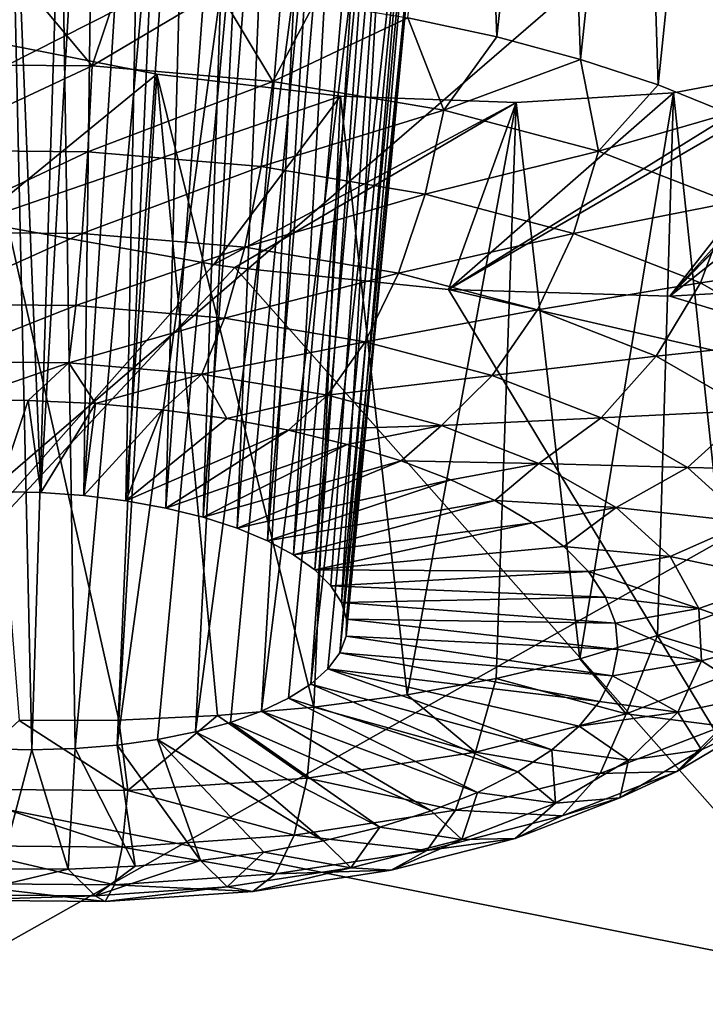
# Model space of a CAD drawing. Header units: metres. Extents: x -90 to 304, y -90 to 74.
# Tile 358 of 570: x 224.4 to 225.43, y 13.84 to 15.32. Entities that reach past the tile are written whole.
import ezdxf

# ---------------------------------------------------------------- set-up
doc = ezdxf.new("R2010")
doc.units = ezdxf.units.M
doc.layers.add('solid_21662050_350', color=7, linetype='CONTINUOUS')

msp = doc.modelspace()

# ---------------------------------------------------------------- linework, layer by layer
at = {"layer": 'solid_21662050_350'}
for points in [[(224.670441, 16.519485, 202.379486), (223.321777, 16.952862, 201.175735), (218.369614, 13.648315, 206.268372)], [(224.670441, 16.519485, 202.379486), (218.369614, 13.648315, 206.268372), (220.145767, 13.104414, 207.779114)], [(226.116898, 16.123955, 203.478119), (224.670441, 16.519485, 202.379486), (220.145767, 13.104414, 207.779114)], [(225.083893, 16.215303, 131.261795), (225.119415, 15.289347, 130.984589), (224.985687, 15.317959, 130.922623)], [(225.083893, 16.215303, 131.261795), (225.213455, 16.155664, 131.318207), (225.119415, 15.289347, 130.984589)], [(225.213455, 16.155664, 131.318207), (225.24527, 15.255578, 131.059158), (225.119415, 15.289347, 130.984589)], [(225.213455, 16.155664, 131.318207), (225.334488, 16.093988, 131.386871), (225.24527, 15.255578, 131.059158)], [(226.116898, 16.123955, 203.478119), (220.145767, 13.104414, 207.779114), (222.040695, 12.608644, 209.156174)], [(227.651947, 15.768793, 204.464615), (226.116898, 16.123955, 203.478119), (222.040695, 12.608644, 209.156174)], [(224.371841, 16.10507, 132.015518), (224.36821, 14.606036, 131.502502), (224.433578, 14.604652, 131.502884)], [(224.51709, 16.066946, 132.008301), (224.371841, 16.10507, 132.015518), (224.433578, 14.604652, 131.502884)], [(225.334488, 16.093988, 131.386871), (225.361893, 15.217021, 131.145508), (225.24527, 15.255578, 131.059158)], [(225.334488, 16.093988, 131.386871), (225.446014, 16.030828, 131.467041), (225.361893, 15.217021, 131.145508)], [(224.51709, 16.066946, 132.008301), (224.433578, 14.604652, 131.502884), (224.498306, 14.599968, 131.511124)], [(224.589371, 16.042879, 132.017181), (224.51709, 16.066946, 132.008301), (224.498306, 14.599968, 131.511124)], [(224.589371, 16.042879, 132.017181), (224.498306, 14.599968, 131.511124), (224.561234, 14.592064, 131.5271)], [(224.659363, 16.016031, 132.034546), (224.589371, 16.042879, 132.017181), (224.561234, 14.592064, 131.5271)], [(225.446014, 16.030828, 131.467041), (225.467987, 15.1741, 131.242676), (225.361893, 15.217021, 131.145508)], [(224.659363, 16.016031, 132.034546), (224.561234, 14.592064, 131.5271), (224.621292, 14.581076, 131.550507)], [(224.725479, 15.986995, 132.060074), (224.659363, 16.016031, 132.034546), (224.621292, 14.581076, 131.550507)], [(224.725479, 15.986995, 132.060074), (224.621292, 14.581076, 131.550507), (224.677475, 14.567191, 131.580978)], [(224.786606, 15.956301, 132.093216), (224.725479, 15.986995, 132.060074), (224.677475, 14.567191, 131.580978)], [(224.786606, 15.956301, 132.093216), (224.677475, 14.567191, 131.580978), (224.728821, 14.550648, 131.617966)], [(224.841904, 15.924421, 132.133408), (224.786606, 15.956301, 132.093216), (224.728821, 14.550648, 131.617966)], [(224.841904, 15.924421, 132.133408), (224.728821, 14.550648, 131.617966), (224.774429, 14.531722, 131.660858)], [(224.890594, 15.891842, 132.179947), (224.841904, 15.924421, 132.133408), (224.774429, 14.531722, 131.660858)], [(224.890594, 15.891842, 132.179947), (224.774429, 14.531722, 131.660858), (224.813522, 14.510754, 131.708908)], [(224.932114, 15.858994, 132.232117), (224.890594, 15.891842, 132.179947), (224.813522, 14.510754, 131.708908)], [(224.932114, 15.858994, 132.232117), (224.813522, 14.510754, 131.708908), (224.845459, 14.488086, 131.761292)], [(224.965927, 15.82634, 132.289093), (224.932114, 15.858994, 132.232117), (224.845459, 14.488086, 131.761292)], [(224.965927, 15.82634, 132.289093), (224.845459, 14.488086, 131.761292), (224.869659, 14.464113, 131.817123)], [(224.965927, 15.82634, 132.289093), (224.869659, 14.464113, 131.817123), (224.885727, 14.439246, 131.875443)], [(225.008926, 15.763256, 132.414108), (224.965927, 15.82634, 132.289093), (224.885727, 14.439246, 131.875443)], [(227.651947, 15.768793, 204.464615), (222.040695, 12.608644, 209.156174), (224.043106, 12.163971, 210.391296)], [(229.265793, 15.456266, 205.332703), (227.651947, 15.768793, 204.464615), (224.043106, 12.163971, 210.391296)], [(225.008926, 15.763256, 132.414108), (224.885727, 14.439246, 131.875443), (224.893387, 14.413906, 131.935257)], [(225.017578, 15.705761, 132.548035), (225.008926, 15.763256, 132.414108), (224.893387, 14.413906, 131.935257)], [(225.017578, 15.705761, 132.548035), (224.892502, 14.388537, 131.995514), (224.883087, 14.363555, 132.055237)], [(224.991394, 15.656788, 132.683502), (225.017578, 15.705761, 132.548035), (224.883087, 14.363555, 132.055237)], [(225.017578, 15.705761, 132.548035), (224.893387, 14.413906, 131.935257), (224.892502, 14.388537, 131.995514)], [(224.991394, 15.656788, 132.683502), (224.865311, 14.339405, 132.113358), (224.839462, 14.316492, 132.1689)], [(224.932358, 15.619352, 132.811523), (224.991394, 15.656788, 132.683502), (224.839462, 14.316492, 132.1689)], [(224.991394, 15.656788, 132.683502), (224.883087, 14.363555, 132.055237), (224.865311, 14.339405, 132.113358)], [(225.37941, 14.899759, 134.284698), (226.315735, 15.636866, 131.88269), (225.677551, 14.916757, 134.073395)], [(225.849701, 15.38432, 132.814835), (226.315735, 15.636866, 131.88269), (225.37941, 14.899759, 134.284698)], [(224.388458, 15.627357, 133.135696), (224.420059, 14.217515, 132.422485), (224.354691, 14.218899, 132.422104)], [(224.388458, 15.627357, 133.135696), (224.463531, 15.611127, 133.126923), (224.420059, 14.217515, 132.422485)], [(224.932358, 15.619352, 132.811523), (224.806, 14.29521, 132.220901), (224.765503, 14.275923, 132.268494)], [(224.845322, 15.595407, 132.92421), (224.932358, 15.619352, 132.811523), (224.765503, 14.275923, 132.268494)], [(224.932358, 15.619352, 132.811523), (224.839462, 14.316492, 132.1689), (224.806, 14.29521, 132.220901)], [(224.463531, 15.611127, 133.126923), (224.485016, 14.219456, 132.414993), (224.420059, 14.217515, 132.422485)], [(224.463531, 15.611127, 133.126923), (224.607635, 15.590571, 133.085266), (224.485016, 14.219456, 132.414993)], [(224.607635, 15.590571, 133.085266), (224.548401, 14.224687, 132.399765), (224.485016, 14.219456, 132.414993)], [(224.735382, 15.58567, 133.016754), (224.548401, 14.224687, 132.399765), (224.607635, 15.590571, 133.085266)], [(224.735382, 15.58567, 133.016754), (224.609146, 14.233118, 132.377045), (224.548401, 14.224687, 132.399765)], [(224.735382, 15.58567, 133.016754), (224.666229, 14.244609, 132.347229), (224.609146, 14.233118, 132.377045)], [(224.845322, 15.595407, 132.92421), (224.718628, 14.258954, 132.310852), (224.666229, 14.244609, 132.347229)], [(224.735382, 15.58567, 133.016754), (224.845322, 15.595407, 132.92421), (224.666229, 14.244609, 132.347229)], [(224.845322, 15.595407, 132.92421), (224.765503, 14.275923, 132.268494), (224.718628, 14.258954, 132.310852)], [(229.265793, 15.456266, 205.332703), (224.043106, 12.163971, 210.391296), (226.140976, 11.773056, 211.477097)], [(225.849701, 15.38432, 132.814835), (225.37941, 14.899759, 134.284698), (225.803223, 15.341798, 132.949341)], [(224.234634, 15.24807, 130.796478), (224.252487, 15.374839, 130.820175), (224.402405, 15.375479, 130.811996)], [(224.510742, 15.245736, 130.789749), (224.234634, 15.24807, 130.796478), (224.402405, 15.375479, 130.811996)], [(224.510742, 15.245736, 130.789749), (224.402405, 15.375479, 130.811996), (224.552322, 15.370018, 130.818298)], [(224.510742, 15.245736, 130.789749), (224.552322, 15.370018, 130.818298), (224.700577, 15.358517, 130.839005)], [(224.782578, 15.222516, 130.832794), (224.510742, 15.245736, 130.789749), (224.700577, 15.358517, 130.839005)], [(224.782578, 15.222516, 130.832794), (224.700577, 15.358517, 130.839005), (224.845566, 15.3411, 130.873917)], [(224.782578, 15.222516, 130.832794), (224.845566, 15.3411, 130.873917), (224.985687, 15.317959, 130.922623)], [(225.803223, 15.341798, 132.949341), (225.37941, 14.899759, 134.284698), (225.743225, 15.303868, 133.080154)], [(225.039688, 15.179302, 130.92395), (224.782578, 15.222516, 130.832794), (224.985687, 15.317959, 130.922623)], [(225.039688, 15.179302, 130.92395), (224.985687, 15.317959, 130.922623), (225.119415, 15.289347, 130.984589)], [(225.743225, 15.303868, 133.080154), (225.37941, 14.899759, 134.284698), (225.670486, 15.270972, 133.205704)], [(224.607788, 15.233098, 133.934586), (224.335754, 15.011549, 134.614899), (224.319717, 15.28998, 133.972198)], [(224.319717, 15.28998, 133.972198), (224.401093, 14.261784, 133.45578), (224.55101, 14.262424, 133.447601)], [(224.607788, 15.233098, 133.934586), (224.319717, 15.28998, 133.972198), (224.55101, 14.262424, 133.447601)], [(225.039688, 15.179302, 130.92395), (225.119415, 15.289347, 130.984589), (225.24527, 15.255578, 131.059158)], [(225.670486, 15.270972, 133.205704), (225.37941, 14.899759, 134.284698), (225.046616, 14.909721, 134.449875)], [(225.670486, 15.270972, 133.205704), (225.046616, 14.909721, 134.449875), (225.585922, 15.243431, 133.324585)], [(224.239334, 15.118859, 130.803772), (224.234634, 15.24807, 130.796478), (224.510742, 15.245736, 130.789749)], [(224.239334, 15.118859, 130.803772), (224.510742, 15.245736, 130.789749), (224.504211, 15.11662, 130.797318)], [(224.504211, 15.11662, 130.797318), (224.510742, 15.245736, 130.789749), (224.782578, 15.222516, 130.832794)], [(225.272202, 15.117755, 131.059723), (225.039688, 15.179302, 130.92395), (225.24527, 15.255578, 131.059158)], [(225.272202, 15.117755, 131.059723), (225.24527, 15.255578, 131.059158), (225.361893, 15.217021, 131.145508)], [(224.607788, 15.233098, 133.934586), (224.884125, 15.200065, 133.849106), (224.335754, 15.011549, 134.614899)], [(224.607788, 15.233098, 133.934586), (224.55101, 14.262424, 133.447601), (224.699295, 14.269158, 133.425034)], [(224.607788, 15.233098, 133.934586), (224.699295, 14.269158, 133.425034), (224.844315, 14.281913, 133.388306)], [(224.607788, 15.233098, 133.934586), (224.844315, 14.281913, 133.388306), (224.884125, 15.200065, 133.849106)], [(225.585922, 15.243431, 133.324585), (225.046616, 14.909721, 134.449875), (225.385086, 15.205241, 133.538498)], [(225.585922, 15.243431, 133.324585), (225.385086, 15.205241, 133.538498), (225.467117, 14.428892, 133.011719)], [(224.504211, 15.11662, 130.797318), (224.782578, 15.222516, 130.832794), (224.764999, 15.094344, 130.838608)], [(224.764999, 15.094344, 130.838608), (224.782578, 15.222516, 130.832794), (225.039688, 15.179302, 130.92395)], [(225.272202, 15.117755, 131.059723), (225.361893, 15.217021, 131.145508), (225.467987, 15.1741, 131.242676)], [(225.385086, 15.205241, 133.538498), (225.046616, 14.909721, 134.449875), (225.148468, 15.190528, 133.715103)], [(225.385086, 15.205241, 133.538498), (225.148468, 15.190528, 133.715103), (225.244202, 14.354579, 133.198029)], [(225.385086, 15.205241, 133.538498), (225.244202, 14.354579, 133.198029), (225.360916, 14.389384, 133.110229)], [(225.385086, 15.205241, 133.538498), (225.360916, 14.389384, 133.110229), (225.467117, 14.428892, 133.011719)], [(224.884125, 15.200065, 133.849106), (224.693497, 14.947308, 134.561386), (224.335754, 15.011549, 134.614899)], [(225.148468, 15.190528, 133.715103), (224.693497, 14.947308, 134.561386), (224.884125, 15.200065, 133.849106)], [(225.148468, 15.190528, 133.715103), (224.725342, 14.942857, 134.553772), (224.693497, 14.947308, 134.561386)], [(225.148468, 15.190528, 133.715103), (225.046616, 14.909721, 134.449875), (224.725342, 14.942857, 134.553772)], [(224.984482, 14.300548, 133.337845), (224.884125, 15.200065, 133.849106), (224.844315, 14.281913, 133.388306)], [(225.148468, 15.190528, 133.715103), (224.884125, 15.200065, 133.849106), (224.984482, 14.300548, 133.337845)], [(225.148468, 15.190528, 133.715103), (224.984482, 14.300548, 133.337845), (225.118271, 14.324859, 133.274185)], [(225.148468, 15.190528, 133.715103), (225.118271, 14.324859, 133.274185), (225.244202, 14.354579, 133.198029)], [(224.764999, 15.094344, 130.838608), (225.039688, 15.179302, 130.92395), (225.011658, 15.052887, 130.926056)], [(225.011658, 15.052887, 130.926056), (225.039688, 15.179302, 130.92395), (225.272202, 15.117755, 131.059723)], [(225.471176, 15.04024, 131.234879), (225.272202, 15.117755, 131.059723), (225.467987, 15.1741, 131.242676)], [(224.239334, 15.118859, 130.803772), (224.504211, 15.11662, 130.797318), (224.24762, 14.995979, 130.843796)], [(224.504211, 15.11662, 130.797318), (224.495819, 14.993882, 130.837753), (224.24762, 14.995979, 130.843796)], [(224.504211, 15.11662, 130.797318), (224.764999, 15.094344, 130.838608), (224.495819, 14.993882, 130.837753)], [(225.011658, 15.052887, 130.926056), (225.272202, 15.117755, 131.059723), (225.234726, 14.993842, 131.056305)], [(225.234726, 14.993842, 131.056305), (225.272202, 15.117755, 131.059723), (225.471176, 15.04024, 131.234879)], [(224.764999, 15.094344, 130.838608), (224.740158, 14.97301, 130.876434), (224.495819, 14.993882, 130.837753)], [(224.764999, 15.094344, 130.838608), (225.011658, 15.052887, 130.926056), (224.740158, 14.97301, 130.876434)], [(225.011658, 15.052887, 130.926056), (224.971283, 14.934165, 130.958374), (224.740158, 14.97301, 130.876434)], [(225.011658, 15.052887, 130.926056), (225.234726, 14.993842, 131.056305), (224.971283, 14.934165, 130.958374)], [(225.234726, 14.993842, 131.056305), (225.471176, 15.04024, 131.234879), (225.425613, 14.919478, 131.22435)], [(225.425613, 14.919478, 131.22435), (225.471176, 15.04024, 131.234879), (225.628983, 14.949737, 131.442719)], [(224.335754, 15.011549, 134.614899), (224.693497, 14.947308, 134.561386), (224.030594, 14.198051, 136.658707)], [(224.24762, 14.995979, 130.843796), (224.495819, 14.993882, 130.837753), (224.258942, 14.887674, 130.913895)], [(224.495819, 14.993882, 130.837753), (224.486099, 14.885755, 130.908356), (224.258942, 14.887674, 130.913895)], [(224.495819, 14.993882, 130.837753), (224.740158, 14.97301, 130.876434), (224.486099, 14.885755, 130.908356)], [(225.234726, 14.993842, 131.056305), (225.180283, 14.878841, 131.080429), (224.971283, 14.934165, 130.958374)], [(225.234726, 14.993842, 131.056305), (225.425613, 14.919478, 131.22435), (225.180283, 14.878841, 131.080429)], [(224.740158, 14.97301, 130.876434), (224.709717, 14.866652, 130.943756), (224.486099, 14.885755, 130.908356)], [(224.740158, 14.97301, 130.876434), (224.971283, 14.934165, 130.958374), (224.709717, 14.866652, 130.943756)], [(225.425613, 14.919478, 131.22435), (225.628983, 14.949737, 131.442719), (225.576996, 14.832653, 131.423737)], [(224.693497, 14.947308, 134.561386), (224.725342, 14.942857, 134.553772), (224.030594, 14.198051, 136.658707)], [(224.030594, 14.198051, 136.658707), (224.725342, 14.942857, 134.553772), (225.674362, 13.870193, 136.606995)], [(224.971283, 14.934165, 130.958374), (224.921249, 14.8311, 131.018753), (224.709717, 14.866652, 130.943756)], [(224.725342, 14.942857, 134.553772), (225.046616, 14.909721, 134.449875), (225.674362, 13.870193, 136.606995)], [(224.971283, 14.934165, 130.958374), (225.180283, 14.878841, 131.080429), (224.921249, 14.8311, 131.018753)], [(225.425613, 14.919478, 131.22435), (225.359146, 14.809164, 131.237869), (225.180283, 14.878841, 131.080429)], [(225.425613, 14.919478, 131.22435), (225.576996, 14.832653, 131.423737), (225.359146, 14.809164, 131.237869)], [(225.046616, 14.909721, 134.449875), (226.294693, 14.623166, 134.454208), (225.674362, 13.870193, 136.606995)], [(225.046616, 14.909721, 134.449875), (225.37941, 14.899759, 134.284698), (226.294693, 14.623166, 134.454208)], [(225.37941, 14.899759, 134.284698), (225.677551, 14.916757, 134.073395), (226.294693, 14.623166, 134.454208)], [(224.258942, 14.887674, 130.913895), (224.486099, 14.885755, 130.908356), (224.272537, 14.801208, 131.009338)], [(224.486099, 14.885755, 130.908356), (224.475708, 14.799491, 131.004379), (224.272537, 14.801208, 131.009338)], [(224.486099, 14.885755, 130.908356), (224.709717, 14.866652, 130.943756), (224.475708, 14.799491, 131.004379)], [(225.180283, 14.878841, 131.080429), (225.112534, 14.780467, 131.130447), (224.921249, 14.8311, 131.018753)], [(225.180283, 14.878841, 131.080429), (225.359146, 14.809164, 131.237869), (225.112534, 14.780467, 131.130447)], [(224.709717, 14.866652, 130.943756), (224.675735, 14.782405, 131.036057), (224.475708, 14.799491, 131.004379)], [(224.709717, 14.866652, 130.943756), (224.921249, 14.8311, 131.018753), (224.675735, 14.782405, 131.036057)], [(224.921249, 14.8311, 131.018753), (224.864914, 14.750607, 131.103119), (224.675735, 14.782405, 131.036057)], [(224.921249, 14.8311, 131.018753), (225.112534, 14.780467, 131.130447), (224.864914, 14.750607, 131.103119)], [(225.576996, 14.832653, 131.423737), (225.500992, 14.727811, 131.424698), (225.359146, 14.809164, 131.237869)], [(224.272537, 14.801208, 131.009338), (224.475708, 14.799491, 131.004379), (224.312805, 14.743042, 131.121017)], [(225.359146, 14.809164, 131.237869), (225.27623, 14.716697, 131.274551), (225.112534, 14.780467, 131.130447)], [(225.359146, 14.809164, 131.237869), (225.500992, 14.727811, 131.424698), (225.27623, 14.716697, 131.274551)], [(224.475708, 14.799491, 131.004379), (224.41452, 14.742736, 131.117218), (224.312805, 14.743042, 131.121017)], [(224.475708, 14.799491, 131.004379), (224.515976, 14.738005, 131.123947), (224.41452, 14.742736, 131.117218)], [(224.475708, 14.799491, 131.004379), (224.675735, 14.782405, 131.036057), (224.515976, 14.738005, 131.123947)], [(224.675735, 14.782405, 131.036057), (224.615906, 14.728907, 131.141098), (224.515976, 14.738005, 131.123947)], [(224.675735, 14.782405, 131.036057), (224.713028, 14.715556, 131.168472), (224.615906, 14.728907, 131.141098)], [(224.675735, 14.782405, 131.036057), (224.864914, 14.750607, 131.103119), (224.713028, 14.715556, 131.168472)], [(225.112534, 14.780467, 131.130447), (225.036011, 14.705318, 131.203033), (224.864914, 14.750607, 131.103119)], [(225.112534, 14.780467, 131.130447), (225.27623, 14.716697, 131.274551), (225.036011, 14.705318, 131.203033)], [(224.36821, 14.606036, 131.502502), (224.312805, 14.743042, 131.121017), (224.41452, 14.742736, 131.117218)], [(224.433578, 14.604652, 131.502884), (224.36821, 14.606036, 131.502502), (224.41452, 14.742736, 131.117218)], [(224.433578, 14.604652, 131.502884), (224.41452, 14.742736, 131.117218), (224.515976, 14.738005, 131.123947)], [(224.864914, 14.750607, 131.103119), (224.806137, 14.698121, 131.205734), (224.713028, 14.715556, 131.168472)], [(224.864914, 14.750607, 131.103119), (225.036011, 14.705318, 131.203033), (224.806137, 14.698121, 131.205734)], [(224.498306, 14.599968, 131.511124), (224.433578, 14.604652, 131.502884), (224.515976, 14.738005, 131.123947)], [(224.498306, 14.599968, 131.511124), (224.515976, 14.738005, 131.123947), (224.615906, 14.728907, 131.141098)], [(224.561234, 14.592064, 131.5271), (224.498306, 14.599968, 131.511124), (224.615906, 14.728907, 131.141098)], [(224.561234, 14.592064, 131.5271), (224.615906, 14.728907, 131.141098), (224.713028, 14.715556, 131.168472)], [(225.500992, 14.727811, 131.424698), (225.406052, 14.642241, 131.445526), (225.27623, 14.716697, 131.274551)], [(225.500992, 14.727811, 131.424698), (225.600357, 14.637908, 131.633698), (225.406052, 14.642241, 131.445526)], [(224.561234, 14.592064, 131.5271), (224.713028, 14.715556, 131.168472), (224.806137, 14.698121, 131.205734)], [(225.27623, 14.716697, 131.274551), (225.182419, 14.648281, 131.331924), (225.036011, 14.705318, 131.203033)], [(225.27623, 14.716697, 131.274551), (225.406052, 14.642241, 131.445526), (225.182419, 14.648281, 131.331924)], [(224.621292, 14.581076, 131.550507), (224.561234, 14.592064, 131.5271), (224.806137, 14.698121, 131.205734)], [(224.621292, 14.581076, 131.550507), (224.806137, 14.698121, 131.205734), (224.894058, 14.676821, 131.25238)], [(225.036011, 14.705318, 131.203033), (224.894058, 14.676821, 131.25238), (224.806137, 14.698121, 131.205734)], [(225.036011, 14.705318, 131.203033), (224.975693, 14.651924, 131.307861), (224.894058, 14.676821, 131.25238)], [(225.036011, 14.705318, 131.203033), (225.182419, 14.648281, 131.331924), (224.975693, 14.651924, 131.307861)], [(224.677475, 14.567191, 131.580978), (224.621292, 14.581076, 131.550507), (224.894058, 14.676821, 131.25238)], [(224.677475, 14.567191, 131.580978), (224.894058, 14.676821, 131.25238), (224.975693, 14.651924, 131.307861)], [(224.728821, 14.550648, 131.617966), (224.677475, 14.567191, 131.580978), (224.975693, 14.651924, 131.307861)], [(224.728821, 14.550648, 131.617966), (224.975693, 14.651924, 131.307861), (225.050018, 14.623743, 131.371445)], [(225.182419, 14.648281, 131.331924), (225.050018, 14.623743, 131.371445), (224.975693, 14.651924, 131.307861)], [(225.182419, 14.648281, 131.331924), (225.116074, 14.592631, 131.442368), (225.050018, 14.623743, 131.371445)], [(225.182419, 14.648281, 131.331924), (225.298538, 14.581686, 131.484848), (225.116074, 14.592631, 131.442368)], [(225.406052, 14.642241, 131.445526), (225.298538, 14.581686, 131.484848), (225.182419, 14.648281, 131.331924)], [(225.406052, 14.642241, 131.445526), (225.496994, 14.559961, 131.63681), (225.298538, 14.581686, 131.484848)], [(225.600357, 14.637908, 131.633698), (225.496994, 14.559961, 131.63681), (225.406052, 14.642241, 131.445526)], [(224.774429, 14.531722, 131.660858), (224.728821, 14.550648, 131.617966), (225.050018, 14.623743, 131.371445)], [(224.774429, 14.531722, 131.660858), (225.050018, 14.623743, 131.371445), (225.116074, 14.592631, 131.442368)], [(224.813522, 14.510754, 131.708908), (224.774429, 14.531722, 131.660858), (225.116074, 14.592631, 131.442368)], [(224.813522, 14.510754, 131.708908), (225.116074, 14.592631, 131.442368), (225.17305, 14.558982, 131.519714)], [(225.298538, 14.581686, 131.484848), (225.17305, 14.558982, 131.519714), (225.116074, 14.592631, 131.442368)], [(225.298538, 14.581686, 131.484848), (225.22023, 14.523217, 131.602524), (225.17305, 14.558982, 131.519714)], [(225.298538, 14.581686, 131.484848), (225.379883, 14.508092, 131.65593), (225.22023, 14.523217, 131.602524)], [(225.496994, 14.559961, 131.63681), (225.379883, 14.508092, 131.65593), (225.298538, 14.581686, 131.484848)], [(224.845459, 14.488086, 131.761292), (224.813522, 14.510754, 131.708908), (225.17305, 14.558982, 131.519714)], [(224.845459, 14.488086, 131.761292), (225.17305, 14.558982, 131.519714), (225.22023, 14.523217, 131.602524)], [(225.496994, 14.559961, 131.63681), (225.545578, 14.473018, 131.841034), (225.379883, 14.508092, 131.65593)], [(224.845459, 14.488086, 131.761292), (225.22023, 14.523217, 131.602524), (225.257019, 14.485786, 131.689743)], [(225.379883, 14.508092, 131.65593), (225.257019, 14.485786, 131.689743), (225.22023, 14.523217, 131.602524)], [(225.379883, 14.508092, 131.65593), (225.42334, 14.430327, 131.838608), (225.257019, 14.485786, 131.689743)], [(225.545578, 14.473018, 131.841034), (225.42334, 14.430327, 131.838608), (225.379883, 14.508092, 131.65593)], [(224.869659, 14.464113, 131.817123), (224.845459, 14.488086, 131.761292), (225.257019, 14.485786, 131.689743)], [(224.869659, 14.464113, 131.817123), (225.257019, 14.485786, 131.689743), (225.282944, 14.447162, 131.780273)], [(225.42334, 14.430327, 131.838608), (225.282944, 14.447162, 131.780273), (225.257019, 14.485786, 131.689743)], [(224.885727, 14.439246, 131.875443), (224.869659, 14.464113, 131.817123), (225.282944, 14.447162, 131.780273)], [(225.545578, 14.473018, 131.841034), (225.549942, 14.384753, 132.050369), (225.42334, 14.430327, 131.838608)], [(224.885727, 14.439246, 131.875443), (225.282944, 14.447162, 131.780273), (225.297684, 14.407827, 131.872986)], [(225.42334, 14.430327, 131.838608), (225.297684, 14.407827, 131.872986), (225.282944, 14.447162, 131.780273)], [(224.893387, 14.413906, 131.935257), (224.885727, 14.439246, 131.875443), (225.297684, 14.407827, 131.872986)], [(225.42334, 14.430327, 131.838608), (225.427246, 14.351381, 132.025833), (225.297684, 14.407827, 131.872986)], [(225.505447, 14.345838, 132.88176), (225.467117, 14.428892, 133.011719), (225.360916, 14.389384, 133.110229)], [(225.549942, 14.384753, 132.050369), (225.427246, 14.351381, 132.025833), (225.42334, 14.430327, 131.838608)], [(224.892502, 14.388537, 131.995514), (224.893387, 14.413906, 131.935257), (225.301071, 14.368279, 131.966721)], [(224.893387, 14.413906, 131.935257), (225.297684, 14.407827, 131.872986), (225.301071, 14.368279, 131.966721)], [(225.427246, 14.351381, 132.025833), (225.301071, 14.368279, 131.966721), (225.297684, 14.407827, 131.872986)], [(224.883087, 14.363555, 132.055237), (224.892502, 14.388537, 131.995514), (225.29303, 14.329012, 132.060287)], [(224.892502, 14.388537, 131.995514), (225.301071, 14.368279, 131.966721), (225.29303, 14.329012, 132.060287)], [(225.313965, 14.271624, 133.066437), (225.360916, 14.389384, 133.110229), (225.244202, 14.354579, 133.198029)], [(225.313965, 14.271624, 133.066437), (225.505447, 14.345838, 132.88176), (225.360916, 14.389384, 133.110229)], [(225.549942, 14.384753, 132.050369), (225.509903, 14.29856, 132.25676), (225.427246, 14.351381, 132.025833)], [(224.865311, 14.339405, 132.113358), (224.883087, 14.363555, 132.055237), (225.273697, 14.290523, 132.152527)], [(224.883087, 14.363555, 132.055237), (225.29303, 14.329012, 132.060287), (225.273697, 14.290523, 132.152527)], [(225.427246, 14.351381, 132.025833), (225.29303, 14.329012, 132.060287), (225.301071, 14.368279, 131.966721)], [(225.313965, 14.271624, 133.066437), (225.244202, 14.354579, 133.198029), (225.118271, 14.324859, 133.274185)], [(225.427246, 14.351381, 132.025833), (225.391418, 14.274287, 132.210434), (225.29303, 14.329012, 132.060287)], [(225.458496, 14.253304, 132.804276), (225.505447, 14.345838, 132.88176), (225.313965, 14.271624, 133.066437)], [(225.509903, 14.29856, 132.25676), (225.391418, 14.274287, 132.210434), (225.427246, 14.351381, 132.025833)], [(224.839462, 14.316492, 132.1689), (224.865311, 14.339405, 132.113358), (225.202194, 14.217794, 132.328339)], [(224.865311, 14.339405, 132.113358), (225.273697, 14.290523, 132.152527), (225.243286, 14.253294, 132.242249)], [(224.865311, 14.339405, 132.113358), (225.243286, 14.253294, 132.242249), (225.202194, 14.217794, 132.328339)], [(225.391418, 14.274287, 132.210434), (225.273697, 14.290523, 132.152527), (225.29303, 14.329012, 132.060287)], [(224.806, 14.29521, 132.220901), (224.839462, 14.316492, 132.1689), (225.15094, 14.18447, 132.409729)], [(224.839462, 14.316492, 132.1689), (225.202194, 14.217794, 132.328339), (225.15094, 14.18447, 132.409729)], [(225.087326, 14.213958, 133.213409), (225.118271, 14.324859, 133.274185), (224.984482, 14.300548, 133.337845)], [(225.087326, 14.213958, 133.213409), (225.313965, 14.271624, 133.066437), (225.118271, 14.324859, 133.274185)], [(225.087326, 14.213958, 133.213409), (224.984482, 14.300548, 133.337845), (224.844315, 14.281913, 133.388306)], [(225.509903, 14.29856, 132.25676), (225.427002, 14.217749, 132.452271), (225.391418, 14.274287, 132.210434)], [(225.52388, 14.263994, 132.524704), (225.427002, 14.217749, 132.452271), (225.509903, 14.29856, 132.25676)], [(224.765503, 14.275923, 132.268494), (224.806, 14.29521, 132.220901), (225.090164, 14.15374, 132.485382)], [(224.806, 14.29521, 132.220901), (225.15094, 14.18447, 132.409729), (225.090164, 14.15374, 132.485382)], [(225.391418, 14.274287, 132.210434), (225.243286, 14.253294, 132.242249), (225.273697, 14.290523, 132.152527)], [(224.564499, 14.156414, 133.37323), (224.699295, 14.269158, 133.425034), (224.55101, 14.262424, 133.447601)], [(224.564499, 14.156414, 133.37323), (224.834274, 14.175056, 133.317001), (224.699295, 14.269158, 133.425034)], [(224.834274, 14.175056, 133.317001), (224.844315, 14.281913, 133.388306), (224.699295, 14.269158, 133.425034)], [(224.718628, 14.258954, 132.310852), (224.765503, 14.275923, 132.268494), (225.02063, 14.125991, 132.554337)], [(224.765503, 14.275923, 132.268494), (225.090164, 14.15374, 132.485382), (225.02063, 14.125991, 132.554337)], [(225.087326, 14.213958, 133.213409), (224.844315, 14.281913, 133.388306), (224.834274, 14.175056, 133.317001)], [(225.274796, 14.182106, 132.981461), (225.313965, 14.271624, 133.066437), (225.087326, 14.213958, 133.213409)], [(225.391418, 14.274287, 132.210434), (225.317276, 14.202007, 132.385315), (225.243286, 14.253294, 132.242249)], [(225.458496, 14.253304, 132.804276), (225.313965, 14.271624, 133.066437), (225.274796, 14.182106, 132.981461)], [(225.427002, 14.217749, 132.452271), (225.317276, 14.202007, 132.385315), (225.391418, 14.274287, 132.210434)], [(224.288406, 14.158748, 133.379959), (224.564499, 14.156414, 133.37323), (224.401093, 14.261784, 133.45578)], [(224.564499, 14.156414, 133.37323), (224.55101, 14.262424, 133.447601), (224.401093, 14.261784, 133.45578)], [(224.666229, 14.244609, 132.347229), (224.718628, 14.258954, 132.310852), (224.943207, 14.101571, 132.615753)], [(224.718628, 14.258954, 132.310852), (225.02063, 14.125991, 132.554337), (224.943207, 14.101571, 132.615753)], [(225.317276, 14.202007, 132.385315), (225.202194, 14.217794, 132.328339), (225.243286, 14.253294, 132.242249)], [(225.458496, 14.253304, 132.804276), (225.274796, 14.182106, 132.981461), (225.389954, 14.184972, 132.718231)], [(225.52388, 14.263994, 132.524704), (225.389954, 14.184972, 132.718231), (225.427002, 14.217749, 132.452271)], [(225.458496, 14.253304, 132.804276), (225.389954, 14.184972, 132.718231), (225.52388, 14.263994, 132.524704)], [(224.609146, 14.233118, 132.377045), (224.666229, 14.244609, 132.347229), (224.858871, 14.080789, 132.668839)], [(224.666229, 14.244609, 132.347229), (224.943207, 14.101571, 132.615753), (224.858871, 14.080789, 132.668839)], [(224.485016, 14.219456, 132.414993), (224.548401, 14.224687, 132.399765), (224.575378, 14.042627, 132.772018)], [(224.609146, 14.233118, 132.377045), (224.673798, 14.05113, 132.747467), (224.548401, 14.224687, 132.399765)], [(224.548401, 14.224687, 132.399765), (224.673798, 14.05113, 132.747467), (224.575378, 14.042627, 132.772018)], [(224.609146, 14.233118, 132.377045), (224.768692, 14.063904, 132.712921), (224.673798, 14.05113, 132.747467)], [(224.609146, 14.233118, 132.377045), (224.858871, 14.080789, 132.668839), (224.768692, 14.063904, 132.712921)], [(224.354691, 14.218899, 132.422104), (224.420059, 14.217515, 132.422485), (224.372955, 14.038809, 132.790085)], [(224.420059, 14.217515, 132.422485), (224.474686, 14.038504, 132.786285), (224.372955, 14.038809, 132.790085)], [(224.420059, 14.217515, 132.422485), (224.485016, 14.219456, 132.414993), (224.474686, 14.038504, 132.786285)], [(224.485016, 14.219456, 132.414993), (224.575378, 14.042627, 132.772018), (224.474686, 14.038504, 132.786285)], [(225.057373, 14.126784, 133.122437), (225.087326, 14.213958, 133.213409), (224.834274, 14.175056, 133.317001)], [(225.274796, 14.182106, 132.981461), (225.087326, 14.213958, 133.213409), (225.057373, 14.126784, 133.122437)], [(225.207642, 14.137321, 132.543732), (225.15094, 14.18447, 132.409729), (225.202194, 14.217794, 132.328339)], [(225.317276, 14.202007, 132.385315), (225.207642, 14.137321, 132.543732), (225.202194, 14.217794, 132.328339)], [(225.427002, 14.217749, 132.452271), (225.304428, 14.145427, 132.62941), (225.317276, 14.202007, 132.385315)], [(225.389954, 14.184972, 132.718231), (225.304428, 14.145427, 132.62941), (225.427002, 14.217749, 132.452271)], [(223.28125, 13.399151, 138.809616), (224.030594, 14.198051, 136.658707), (224.999817, 13.063144, 138.802139)], [(224.030594, 14.198051, 136.658707), (225.674362, 13.870193, 136.606995), (224.999817, 13.063144, 138.802139)], [(225.304428, 14.145427, 132.62941), (225.207642, 14.137321, 132.543732), (225.317276, 14.202007, 132.385315)], [(225.274796, 14.182106, 132.981461), (225.057373, 14.126784, 133.122437), (225.217819, 14.118261, 132.884247)], [(225.207642, 14.137321, 132.543732), (225.090164, 14.15374, 132.485382), (225.15094, 14.18447, 132.409729)], [(225.389954, 14.184972, 132.718231), (225.217819, 14.118261, 132.884247), (225.304428, 14.145427, 132.62941)], [(225.274796, 14.182106, 132.981461), (225.217819, 14.118261, 132.884247), (225.389954, 14.184972, 132.718231)], [(224.81459, 14.089464, 133.221817), (224.834274, 14.175056, 133.317001), (224.564499, 14.156414, 133.37323)], [(225.057373, 14.126784, 133.122437), (224.834274, 14.175056, 133.317001), (224.81459, 14.089464, 133.221817)], [(224.555801, 14.07158, 133.275772), (224.564499, 14.156414, 133.37323), (224.288406, 14.158748, 133.379959)], [(224.555801, 14.07158, 133.275772), (224.288406, 14.158748, 133.379959), (224.290924, 14.073818, 133.282242)], [(224.555801, 14.07158, 133.275772), (224.81459, 14.089464, 133.221817), (224.564499, 14.156414, 133.37323)], [(225.066742, 14.082711, 132.679626), (225.02063, 14.125991, 132.554337), (225.090164, 14.15374, 132.485382)], [(225.207642, 14.137321, 132.543732), (225.066742, 14.082711, 132.679626), (225.090164, 14.15374, 132.485382)], [(225.146881, 14.084372, 132.781342), (225.066742, 14.082711, 132.679626), (225.207642, 14.137321, 132.543732)], [(225.304428, 14.145427, 132.62941), (225.146881, 14.084372, 132.781342), (225.207642, 14.137321, 132.543732)], [(225.217819, 14.118261, 132.884247), (225.146881, 14.084372, 132.781342), (225.304428, 14.145427, 132.62941)], [(225.057373, 14.126784, 133.122437), (224.81459, 14.089464, 133.221817), (225.014114, 14.066425, 133.016357)], [(225.066742, 14.082711, 132.679626), (224.943207, 14.101571, 132.615753), (225.02063, 14.125991, 132.554337)], [(225.057373, 14.126784, 133.122437), (225.014114, 14.066425, 133.016357), (225.217819, 14.118261, 132.884247)], [(225.217819, 14.118261, 132.884247), (225.014114, 14.066425, 133.016357), (225.146881, 14.084372, 132.781342)], [(224.899979, 14.040278, 132.787766), (224.858871, 14.080789, 132.668839), (224.943207, 14.101571, 132.615753)], [(225.066742, 14.082711, 132.679626), (224.899979, 14.040278, 132.787766), (224.943207, 14.101571, 132.615753)], [(224.555801, 14.07158, 133.275772), (224.786636, 14.031457, 133.109467), (224.81459, 14.089464, 133.221817)], [(224.899979, 14.040278, 132.787766), (224.768692, 14.063904, 132.712921), (224.858871, 14.080789, 132.668839)], [(225.014114, 14.066425, 133.016357), (224.81459, 14.089464, 133.221817), (224.786636, 14.031457, 133.109467)], [(224.960449, 14.036931, 132.902237), (224.899979, 14.040278, 132.787766), (225.066742, 14.082711, 132.679626)], [(225.146881, 14.084372, 132.781342), (224.960449, 14.036931, 132.902237), (225.066742, 14.082711, 132.679626)], [(225.014114, 14.066425, 133.016357), (224.960449, 14.036931, 132.902237), (225.146881, 14.084372, 132.781342)], [(224.290924, 14.073818, 133.282242), (224.295959, 14.016798, 133.166077), (224.544144, 14.0147, 133.160019)], [(224.555801, 14.07158, 133.275772), (224.290924, 14.073818, 133.282242), (224.544144, 14.0147, 133.160019)], [(224.555801, 14.07158, 133.275772), (224.544144, 14.0147, 133.160019), (224.786636, 14.031457, 133.109467)], [(224.768692, 14.063904, 132.712921), (224.713776, 14.011654, 132.863998), (224.673798, 14.05113, 132.747467)], [(224.899979, 14.040278, 132.787766), (224.713776, 14.011654, 132.863998), (224.768692, 14.063904, 132.712921)], [(225.014114, 14.066425, 133.016357), (224.786636, 14.031457, 133.109467), (224.960449, 14.036931, 132.902237)], [(224.515274, 13.997936, 132.90538), (224.575378, 14.042627, 132.772018), (224.673798, 14.05113, 132.747467)], [(224.713776, 14.011654, 132.863998), (224.515274, 13.997936, 132.90538), (224.673798, 14.05113, 132.747467)], [(224.312103, 13.999654, 132.910339), (224.372955, 14.038809, 132.790085), (224.474686, 14.038504, 132.786285)], [(224.515274, 13.997936, 132.90538), (224.312103, 13.999654, 132.910339), (224.474686, 14.038504, 132.786285)], [(224.515274, 13.997936, 132.90538), (224.474686, 14.038504, 132.786285), (224.575378, 14.042627, 132.772018)], [(224.544144, 14.0147, 133.160019), (224.752258, 14.004928, 132.987457), (224.786636, 14.031457, 133.109467)], [(224.899979, 14.040278, 132.787766), (224.752258, 14.004928, 132.987457), (224.713776, 14.011654, 132.863998)], [(224.960449, 14.036931, 132.902237), (224.752258, 14.004928, 132.987457), (224.899979, 14.040278, 132.787766)], [(224.960449, 14.036931, 132.902237), (224.786636, 14.031457, 133.109467), (224.752258, 14.004928, 132.987457)], [(224.295959, 14.016798, 133.166077), (224.303177, 13.99151, 133.039276), (224.530319, 13.989591, 133.033737)], [(224.544144, 14.0147, 133.160019), (224.295959, 14.016798, 133.166077), (224.530319, 13.989591, 133.033737)], [(224.530319, 13.989591, 133.033737), (224.515274, 13.997936, 132.90538), (224.713776, 14.011654, 132.863998)], [(224.544144, 14.0147, 133.160019), (224.530319, 13.989591, 133.033737), (224.752258, 14.004928, 132.987457)], [(224.530319, 13.989591, 133.033737), (224.713776, 14.011654, 132.863998), (224.752258, 14.004928, 132.987457)], [(224.303177, 13.99151, 133.039276), (224.312103, 13.999654, 132.910339), (224.515274, 13.997936, 132.90538)], [(224.530319, 13.989591, 133.033737), (224.303177, 13.99151, 133.039276), (224.515274, 13.997936, 132.90538)], [(224.999817, 13.063144, 138.802139), (225.674362, 13.870193, 136.606995), (227.118759, 13.315646, 137.283661)]]:
    msp.add_3dface(points, dxfattribs=at)

doc.saveas('drawing.dxf')
